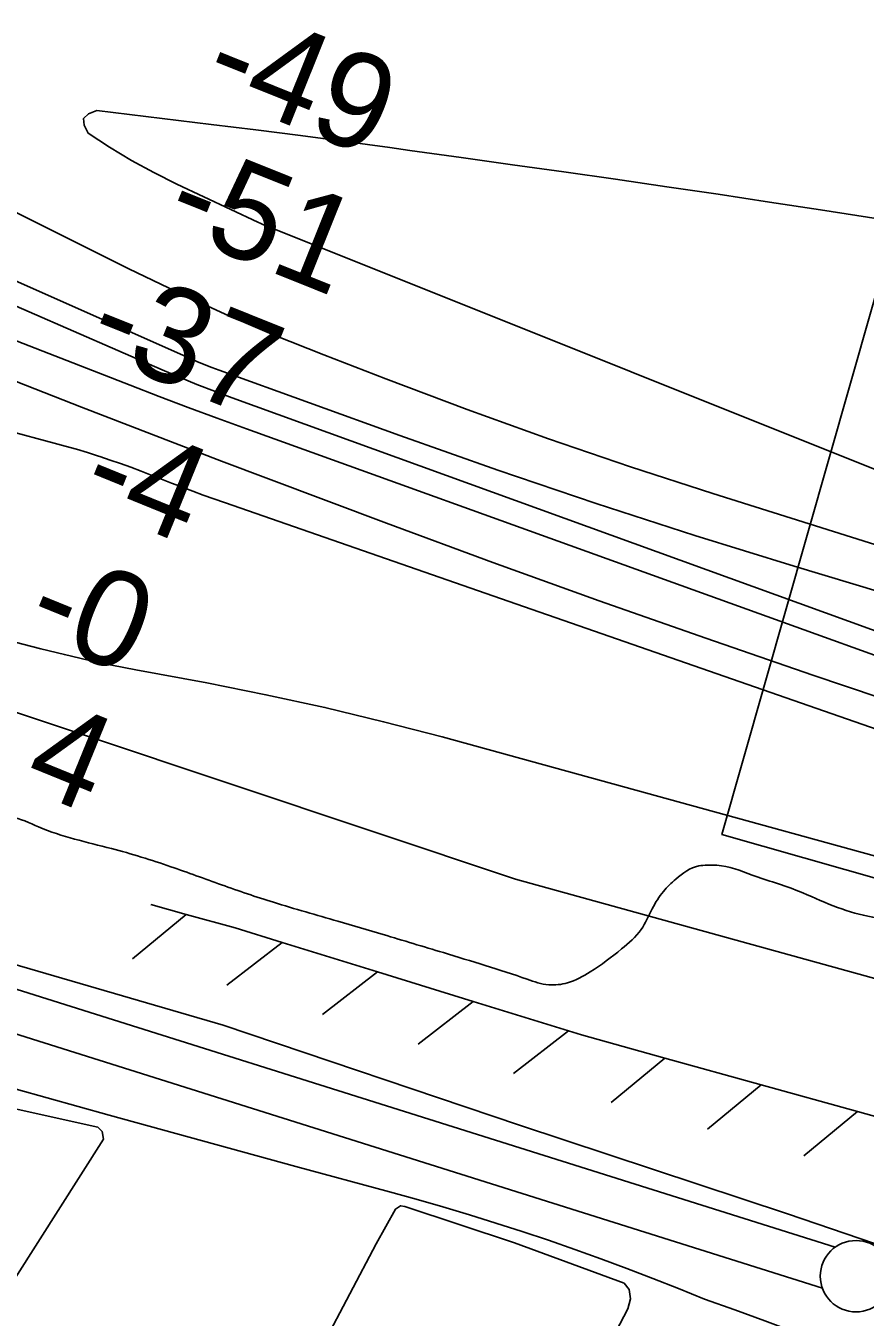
# Model space of a CAD drawing. Extents: x 3855477 to 3893699, y 299188 to 325115.
# Drawn here: x 3867120 to 3867708, y 310603 to 311507 of the extents above; entities that cross this region are included whole.
import ezdxf

# ---------------------------------------------------------------- set-up
doc = ezdxf.new("R2010")
doc.units = 0
for name, color, linetype in [('V-LEVE-TOET', 7, 'Continuous'), ('V-RIVR-EDGE', 7, 'Continuous'), ('V-RIVR-RANG', 7, 'Continuous'), ('V-RRAP-FSHR', 7, 'Continuous'), ('V-RRAP-RVMT', 7, 'Continuous'), ('V-SITE-VEGE', 7, 'Continuous'), ('V-SURV-LINE', 7, 'Continuous'), ('V-TOPO-DPTH', 7, 'Continuous'), ('V-TOPO-MAJR', 7, 'Continuous'), ('V-TOPO-MINR', 7, 'Continuous'), ('V-TOPO-WATR', 7, 'Continuous')]:
    doc.layers.add(name, color=color, linetype=linetype)

msp = doc.modelspace()

# ---------------------------------------------------------------- linework, layer by layer
at = {"layer": 'V-LEVE-TOET'}
for points in [[(3865781.22, 311251.25), (3865918.83, 311165.69), (3865932.53, 311157.13), (3865959.39, 311144.23), (3866026.37, 311126.07), (3866169.98, 311093.23), (3866361.44, 311047.25), (3866522.94, 311004.61), (3866745.54, 310954.08), (3866852.01, 310925.87), (3867039.17, 310870.94), (3867258.02, 310807.25), (3867465.41, 310737.09), (3867653.08, 310674.95), (3867774.99, 310633.36), (3867899.78, 310580.35), (3868068.62, 310497.43), (3868151.02, 310463.49), (3868214.93, 310438.16), (3868244.22, 310428.83), (3868284.91, 310419.37), (3868359.77, 310407.71)], [(3867485.88, 310656.47), (3867467.46, 310662.63), (3867448.97, 310668.59), (3867430.42, 310674.35), (3867411.8, 310679.91), (3867393.13, 310685.27), (3867374.4, 310690.43), (3867308.99, 310708.17), (3867243.63, 310726.09), (3867178.31, 310744.16), (3867113.04, 310762.4), (3867060.91, 310778.31), (3867008.83, 310794.42), (3866956.82, 310810.74), (3866904.88, 310827.25), (3866853, 310843.96), (3866844.41, 310846.98), (3866835.75, 310849.79), (3866827.02, 310852.38), (3866818.22, 310854.73), (3866809.37, 310856.87), (3866800.46, 310858.78), (3866791.51, 310860.46), (3866782.52, 310861.91)], [(3867721.22, 310567.11), (3867700.36, 310575.65), (3867679.43, 310583.99), (3867658.42, 310592.13), (3867637.33, 310600.06), (3867616.16, 310607.79), (3867594.92, 310615.32), (3867576.94, 310622.67), (3867558.88, 310629.82), (3867540.74, 310636.78), (3867522.52, 310643.54), (3867504.24, 310650.1), (3867485.88, 310656.47)]]:
    msp.add_lwpolyline(points, dxfattribs=at)
at = {"layer": 'V-RIVR-EDGE'}
msp.add_spline([(3863207.1, 312832.25), (3863229.9, 312820.54), (3863243.47, 312811.76), (3863252.19, 312800.57), (3863256.05, 312790.36), (3863257.97, 312782.1), (3863257.45, 312769.48), (3863258.42, 312767.05), (3863259.86, 312761.21), (3863272.46, 312751.96), (3863294.77, 312738.3), (3863304.95, 312730.51), (3863319.49, 312720.27), (3863340.83, 312706.14), (3863351.98, 312701.74), (3863367.01, 312691.02), (3863378.16, 312682.74), (3863401.93, 312671.02), (3863427.15, 312656.39), (3863482.42, 312619.34), (3863528.48, 312589.12), (3863577.45, 312559.86), (3863604.12, 312542.31), (3863636.6, 312517.47), (3863649.69, 312508.21), (3863660.36, 312503.81), (3863682.66, 312489.67), (3863711.27, 312471.63), (3863738.91, 312455.54), (3863758.31, 312443.83), (3863780.13, 312431.15), (3863800.49, 312415.08), (3863816.98, 312406.78), (3863839.77, 312392.16), (3863862.07, 312377.53), (3863889.7, 312359.01), (3863936.74, 312330.24), (3863968.73, 312306.85), (3863983.76, 312297.1), (3864001.71, 312287.34), (3864027.41, 312273.68), (3864050.21, 312262.46), (3864086.1, 312242.94), (3864114.24, 312230.73), (3864161.77, 312206.82), (3864218.53, 312183.37), (3864252, 312168.72), (3864285.95, 312149.21), (3864306.8, 312137.5), (3864333.48, 312126.26), (3864359.68, 312113.57), (3864405.27, 312090.64), (3864433.41, 312079.88), (3864480.47, 312059.86), (3864519.76, 312042.76), (3864559.54, 312026.64), (3864597.38, 312010.03), (3864673.54, 311974.88), (3864716.23, 311957.29), (3864748.25, 311942.64), (3864782.21, 311928.47), (3864814.72, 311917.22), (3864837.52, 311908.43), (3864857.41, 311899.15), (3864870.99, 311891.83), (3864889.42, 311885.47), (3864901.55, 311881.07), (3864917.56, 311873.75), (3864943.28, 311863.97), (3864968.02, 311853.23), (3864991.31, 311844.43), (3865007.8, 311838.56), (3865027.21, 311829.77), (3865055.83, 311817.56), (3865074.26, 311810.23), (3865099.49, 311798.03), (3865169.34, 311767.26), (3865206.7, 311751.14), (3865252.77, 311727.23), (3865287.7, 311710.63), (3865320.2, 311696.47), (3865350.76, 311682.79), (3865409.45, 311654), (3865441.46, 311635.95), (3865468.12, 311618.4), (3865502.54, 311593.55), (3865519.03, 311581.85), (3865540.84, 311565.77), (3865562.17, 311550.66), (3865593.2, 311530.68), (3865614.52, 311512.66), (3865636.34, 311497.06), (3865660.58, 311479.52), (3865674.14, 311466.86), (3865694.5, 311450.78), (3865723.59, 311431.29), (3865765.78, 311405.44), (3865794.87, 311386.92), (3865822.5, 311368.39), (3865843.85, 311357.17), (3865860.82, 311347.42), (3865894.77, 311332.28), (3865922.91, 311321.04), (3865957.36, 311306.87), (3865986.95, 311294.17), (3866029.16, 311278.04), (3866067.01, 311265.32), (3866101.46, 311251.64), (3866129.6, 311241.86), (3866147.56, 311237.93), (3866169.4, 311232.04), (3866197.54, 311224.2), (3866231.02, 311212.95), (3866265.48, 311203.15), (3866285.86, 311197.28), (3866331.96, 311184.05), (3866359.13, 311172.81), (3866380.97, 311168.39), (3866393.59, 311165.93), (3866400.87, 311160.57), (3866406.69, 311158.61), (3866430.46, 311150.3), (3866466.37, 311139.04), (3866495.49, 311132.17), (3866528.98, 311121.89), (3866564.41, 311113.06), (3866587.21, 311105.72), (3866615.85, 311098.85), (3866658.07, 311087.09), (3866694.46, 311075.34), (3866714.36, 311068.5), (3866741.53, 311059.2), (3866767.26, 311055.74), (3866784.73, 311052.3), (3866816.28, 311042.02), (3866834.71, 311036.15), (3866869.17, 311024.41), (3866903.13, 311013.15), (3866908.46, 311009.25), (3866908.94, 311004.4), (3866908.93, 311002.45), (3866903.59, 311000.52), (3866900.18, 310996.65), (3866897.73, 310988.88), (3866897.73, 310988.4), (3866901.6, 310984.5), (3866906.94, 310981.09), (3866918.59, 310978.15), (3866929.75, 310976.18), (3866933.64, 310977.14), (3866939.49, 310985.38), (3866939.01, 310987.81), (3866937.55, 310989.76), (3866932.7, 310990.74), (3866923.96, 310991.73), (3866922.51, 310993.68), (3866920.58, 310999.03), (3866921.07, 311001.94), (3866923.99, 311002.9), (3866927.39, 311002.89), (3866930.79, 311002.89), (3866947.29, 310999.93), (3866980.29, 310990.62), (3867010.38, 310980.35), (3867026.39, 310974.48), (3867063.28, 310966.14), (3867093.35, 310953.43), (3867109.38, 310952.91), (3867128.79, 310946.06), (3867179.74, 310930.88), (3867221.47, 310918.15), (3867256.89, 310905.44), (3867293.29, 310893.21), (3867338.42, 310879.98), (3867369.96, 310870.68), (3867412.18, 310857.95), (3867470.89, 310839.35), (3867485.94, 310835.43), (3867499.05, 310836.85), (3867515.1, 310844.58), (3867536.99, 310860.55), (3867550.62, 310874.12), (3867558.43, 310888.67), (3867566.23, 310900.79), (3867574.99, 310909.51), (3867591.04, 310918.7), (3867596.87, 310919.17), (3867603.67, 310919.15), (3867628.42, 310912.29), (3867660.93, 310901.04), (3867685.19, 310890.78), (3867709.45, 310883.44), (3867736.15, 310878.51), (3867759.93, 310872.14), (3867775.94, 310868.22), (3867791.46, 310859.44), (3867808.43, 310849.2), (3867829.29, 310839.43), (3867855.98, 310830.14), (3867883.15, 310819.87), (3867902.07, 310812.54), (3867927.77, 310798.88), (3867944.75, 310788.64), (3867961.24, 310779.86), (3867985.98, 310770.57), (3867999.08, 310765.2), (3868011.21, 310759.83), (3868025.76, 310751.53), (3868036.42, 310744.71), (3868050.98, 310738.84), (3868071.35, 310731.02), (3868087.37, 310727.1), (3868111.65, 310724.61), (3868125.24, 310721.18), (3868147.07, 310712.38), (3868174.73, 310704.06), (3868197.53, 310695.75), (3868214.51, 310689.88), (3868239.25, 310677.19), (3868260.6, 310670.82), (3868284.39, 310666.39), (3868316.91, 310659.51), (3868344.09, 310653.62), (3868376.61, 310646.74), (3868410.11, 310641.32), (3868440.2, 310636.87), (3868468.84, 310632.43), (3868492.15, 310629.46), (3868518.36, 310623.08), (3868536.81, 310623.03), (3868547.5, 310623.49), (3868562.54, 310620.54), (3868580.98, 310615.15), (3868596.52, 310614.14), (3868609.13, 310608.77), (3868621.28, 310608.74), (3868632.93, 310606.77), (3868646.03, 310603.34), (3868659.62, 310598.93), (3868680.48, 310591.6), (3868697.95, 310586.7), (3868708.15, 310587.64), (3868719.32, 310587.62), (3868733.4, 310585.64), (3868758.15, 310579.75), (3868781.45, 310573.87), (3868804.75, 310569.92), (3868819.79, 310566), (3868824.16, 310565.99), (3868832.91, 310567.91), (3868838.74, 310567.9), (3868853.79, 310568.34), (3868866.9, 310566.37), (3868878.06, 310563.91), (3868891.66, 310564.37), (3868904.29, 310564.33), (3868919.83, 310562.84), (3868941.18, 310556.47), (3868965.45, 310550.59), (3869003.79, 310543.69), (3869038.26, 310539.72), (3869049.91, 310537.75), (3869068.35, 310532.36), (3869091.66, 310530.85), (3869110.6, 310529.34), (3869128.56, 310526.39), (3869142.14, 310518.58), (3869157.65, 310506.89), (3869177.03, 310489.84), (3869190.12, 310479.13), (3869202.24, 310469.87), (3869217.27, 310463.03), (3869242.99, 310454.72), (3869275.02, 310445.89), (3869292.98, 310441.48), (3869305.61, 310442.42), (3869320.65, 310438.5), (3869355.6, 310430.64), (3869392, 310421.32), (3869425, 310412.5), (3869458.47, 310398.82), (3869488.06, 310385.15), (3869524.93, 310367.09), (3869555.97, 310351.96), (3869578.28, 310338.79), (3869601.56, 310328.54), (3869624.37, 310322.17), (3869655.92, 310315.77), (3869691.36, 310308.89), (3869727.76, 310299.57), (3869752.51, 310295.14), (3869779.21, 310289.73), (3869816.1, 310283.33), (3869843.77, 310279.37), (3869864.64, 310274.47), (3869888.9, 310264.69), (3869906.36, 310256.88), (3869925.78, 310252.46), (3869942.27, 310244.65), (3869966.04, 310233.42), (3869989.33, 310228.02), (3870019.42, 310219.21), (3870039.33, 310217.21), (3870097.58, 310207.36), (3870123.31, 310204.87), (3870164.57, 310196.51), (3870192.73, 310192.07), (3870226.71, 310187.61), (3870265.07, 310185.09), (3870295.66, 310184.04), (3870321.89, 310184.95), (3870353.46, 310186.33), (3870391.33, 310183.81), (3870439.4, 310181.26), (3870483.59, 310179.69), (3870533.12, 310177.14), (3870576.34, 310177.52), (3870605.97, 310177.93), (3870635.1, 310178.35), (3870679.78, 310176.29), (3870709.4, 310177.68), (3870754.57, 310179.99), (3870836.67, 310189.99), (3870888.15, 310191.32), (3870912.44, 310192.72), (3870946.44, 310195.06), (3870977.53, 310199.35), (3871022.23, 310209.44), (3871049.94, 310218.6), (3871070.83, 310224.86), (3871091.71, 310224.81), (3871110.65, 310223.79), (3871127.64, 310219.86), (3871149.47, 310210.1), (3871180.03, 310195.94), (3871198.46, 310187.64), (3871229.52, 310178.82), (3871247, 310177.32), (3871265.94, 310176.3), (3871287.78, 310173.33), (3871310.6, 310170.85), (3871328.56, 310167.41), (3871341.18, 310165.92), (3871353.81, 310165.4), (3871367.9, 310169.25), (3871397.54, 310175.98), (3871415.03, 310178.36), (3871443.69, 310181.69), (3871467.01, 310183.57), (3871496.64, 310185.93), (3871534.04, 310188.75), (3871547.64, 310190.66), (3871571.93, 310194.48), (3871607.88, 310199.74), (3871648.21, 310206.44), (3871686.11, 310215.08), (3871735.18, 310226.13), (3871771.63, 310234.78), (3871791.05, 310234.74), (3871801.26, 310238.6), (3871824.1, 310243.4), (3871860.54, 310252.05), (3871894.55, 310256.33), (3871929.03, 310257.71), (3871967.4, 310258.58), (3872001.39, 310258.01), (3872037.81, 310256.95), (3872067.43, 310255.42), (3872101.91, 310257.76), (3872149.99, 310258.62), (3872177.19, 310260.49), (3872227.24, 310270.57), (3872274.36, 310278.22), (3872295.74, 310280.11), (3872312.25, 310280.07), (3872321.48, 310280.05), (3872332.65, 310280.5), (3872352.09, 310286.28), (3872372.97, 310287.2), (3872405.99, 310287.61), (3872422.02, 310288.54), (3872452.63, 310292.35), (3872488.1, 310300.03), (3872537.17, 310311.56), (3872583.81, 310317.76), (3872632.87, 310322.5), (3872668.83, 310329.21), (3872731.01, 310339.74), (3872796.12, 310351.23), (3872849.08, 310364.21), (3872896.22, 310376.72), (3872941.91, 310393.61), (3872970.6, 310407.62), (3873015.32, 310426.45), (3873066.38, 310453.03), (3873096.04, 310468.5), (3873133.96, 310485.4), (3873164.6, 310501.84), (3873227.81, 310533.73), (3873273.03, 310558.39), (3873325.55, 310585.94), (3873391.68, 310620.74), (3873435.45, 310646.86), (3873470.95, 310665.22), (3873502.08, 310685.06), (3873530.77, 310699.56), (3873577.92, 310719.35), (3873620.71, 310740.61), (3873650.86, 310754.62), (3873683.44, 310774.45), (3873708.26, 310795.27), (3873753.02, 310827.21), (3873787.58, 310858.21), (3873822.14, 310892.6), (3873850.36, 310914.39), (3873872.25, 310928.42), (3873893.66, 310947.3), (3873917.02, 310966.19), (3873944.27, 310988.94), (3873975.42, 311014.6), (3874011.42, 311043.17), (3874039.17, 311069.32), (3874068.88, 311102.76), (3874102.98, 311145.41), (3874137.56, 311188.06), (3874145.83, 311194.84), (3874157.5, 311200.15), (3874165.27, 311200.62), (3874172.56, 311200.11), (3874181.27, 311186.5), (3874183.22, 311173.88)], degree=3, dxfattribs=at)
at = {"layer": 'V-RRAP-FSHR'}
for p, q in [((3867232.1, 310884.77), (3867194.48, 310853.63)), ((3867299.28, 310865.16), (3867260.71, 310835.22)), ((3867366.16, 310844.49), (3867327.59, 310814.54)), ((3867433.04, 310823.82), (3867394.47, 310793.87)), ((3867499.92, 310803.15), (3867461.34, 310773.2)), ((3867567.29, 310784.15), (3867529.6, 310753.11)), ((3867634.73, 310765.42), (3867597.04, 310734.38)), ((3867702.18, 310746.69), (3867664.49, 310715.64))]:
    msp.add_line(p, q, dxfattribs=at)
for points in [[(3865854.44, 311446.98), (3867462.68, 310909.47), (3868014.07, 310756.85), (3868561.28, 310579.87), (3868891.57, 310484.21), (3869212.01, 310426.81), (3869707.46, 310257.01), (3870239.88, 310178.09), (3870574.79, 310145.51), (3871160.36, 310198.85), (3872092.5, 310231.31)], [(3867232.1, 310884.77), (3867207.29, 310891.59)], [(3867299.28, 310865.16), (3867266.36, 310875.34), (3867232.09, 310884.77)], [(3867366.16, 310844.49), (3867299.28, 310865.16)], [(3867433.04, 310823.82), (3867366.16, 310844.49)], [(3867499.92, 310803.15), (3867433.04, 310823.82)], [(3867567.29, 310784.15), (3867508.95, 310800.35), (3867499.91, 310803.15)], [(3867634.73, 310765.42), (3867567.28, 310784.15)], [(3867702.18, 310746.69), (3867634.73, 310765.42)], [(3867769.52, 310727.59), (3867743.87, 310735.11), (3867702.18, 310746.69)]]:
    msp.add_lwpolyline(points, dxfattribs=at)
at = {"layer": 'V-RRAP-RVMT'}
msp.add_lwpolyline([(3867727.2, 311361.74), (3867607.19, 310940.66), (3867750.75, 310899.8), (3867744.1, 310876.37), (3867886.56, 310835.75), (3867882.19, 310820.72), (3868024.62, 310780.11), (3868022.96, 310774.4), (3868166.47, 310733.5), (3868164.11, 310724.66), (3868308.68, 310686.15), (3868306.72, 310677.1), (3868460.04, 310644.78), (3868464.31, 310665.2), (3868606.67, 310641.59)], dxfattribs=at)
at = {"layer": 'V-SITE-VEGE'}
for points in [[(3866807.95, 310596.45), (3866809.87, 310607.18), (3866808.88, 310625.71), (3866810.38, 310651.96), (3866813.61, 310673.43), (3866822.34, 310706.17), (3866825.5, 310721.07), (3866832.9, 310741.29), (3866843.85, 310759.08), (3866854.77, 310773.89), (3866869.85, 310786.85), (3866891.42, 310793.77), (3866914.16, 310797.1), (3866931.46, 310795.71), (3866982.72, 310787.36), (3867108.3, 310749.5), (3867170.25, 310735.65), (3867173.21, 310732.63), (3867174.34, 310727.24), (3867112.31, 310630.01), (3867000.99, 310451.52)], [(3867273.03, 310478.87), (3867365.21, 310654), (3867378.62, 310678.33), (3867382.23, 310680.68), (3867385.21, 310680.05), (3867461.96, 310654.69), (3867538.68, 310626.34), (3867542.22, 310622.12), (3867543.34, 310615.54), (3867541.46, 310608.39), (3867532.92, 310592.36)]]:
    msp.add_lwpolyline(points, dxfattribs=at)
at = {"layer": 'V-SURV-LINE'}
for points in [[(3866866.86, 310909.93), (3867686.55, 310651.66)], [(3867677.54, 310623.04), (3866857.84, 310881.32)]]:
    msp.add_lwpolyline(points, dxfattribs=at)
msp.add_circle((3867701.11, 310631.34), 25, dxfattribs=at)
at = {"layer": 'V-TOPO-DPTH'}
for points in [[(3866374.7, 311745.52), (3867192.03, 311336.92), (3867225.63, 311320.71), (3867259.52, 311305.15), (3867293.84, 311290.55), (3867328.44, 311276.59), (3867372, 311259.74), (3867428.79, 311238.4), (3867485.84, 311217.79), (3867543.28, 311198.28), (3867600.97, 311179.51), (3868018.92, 311047.95), (3868029.96, 311044.56), (3868041.03, 311041.28), (3868052.14, 311038.16), (3868063.29, 311035.14), (3868149.82, 311012.38), (3868204.3, 310998.26), (3868258.86, 310984.4), (3868313.51, 310970.94), (3868368.22, 310957.75), (3868744.4, 310868.49)], [(3866374.7, 311745.52), (3867192.03, 311336.92), (3867225.63, 311320.71), (3867259.52, 311305.15), (3867293.84, 311290.55), (3867328.44, 311276.59), (3867372, 311259.74), (3867428.79, 311238.4), (3867485.84, 311217.79), (3867543.28, 311198.28), (3867600.97, 311179.51), (3868018.92, 311047.95), (3868029.96, 311044.56), (3868041.03, 311041.28), (3868052.14, 311038.16), (3868063.29, 311035.14), (3868149.82, 311012.38), (3868204.3, 310998.26), (3868258.86, 310984.4), (3868313.51, 310970.94), (3868368.22, 310957.75), (3868744.4, 310868.49)], [(3868660.74, 310826.25), (3868090.26, 310966.3), (3868054.98, 310975.17), (3868019.76, 310984.31), (3867984.65, 310993.84), (3867949.61, 311003.64), (3867914.74, 311013.99), (3867880.03, 311024.83), (3867845.55, 311036.39), (3867811.22, 311048.42), (3867264.22, 311246.59), (3867251.87, 311251.2), (3867239.59, 311255.96), (3867227.4, 311260.96), (3867215.27, 311266.11), (3866252.78, 311686.1)], [(3866252.78, 311686.1), (3867215.27, 311266.11), (3867227.4, 311260.96), (3867239.59, 311255.96), (3867251.87, 311251.2), (3867264.22, 311246.59), (3867811.22, 311048.42), (3867845.55, 311036.39), (3867880.03, 311024.83), (3867914.74, 311013.99), (3867949.61, 311003.64), (3867984.65, 310993.84), (3868019.76, 310984.31), (3868054.98, 310975.17), (3868090.26, 310966.3), (3868660.74, 310826.25)], [(3868560.47, 310881.6), (3868477.83, 310901.96), (3868395.28, 310922.7), (3868312.81, 310943.71), (3868079.85, 311003.61), (3868055.78, 311009.96), (3868031.77, 311016.5), (3868007.84, 311023.33), (3867983.97, 311030.36), (3867657.88, 311128.55), (3867588.37, 311150.11), (3867519.11, 311172.43), (3867450.23, 311195.91), (3867381.61, 311220.14), (3867255.28, 311265.94), (3867250.03, 311267.9), (3867244.81, 311269.94), (3867239.64, 311272.09), (3867234.5, 311274.32), (3867048.92, 311356.86), (3866951.17, 311400.76), (3866853.63, 311445.12), (3866756.41, 311490.17)], [(3868560.47, 310881.6), (3868477.83, 310901.96), (3868395.28, 310922.7), (3868312.81, 310943.71), (3868079.85, 311003.61), (3868055.78, 311009.96), (3868031.77, 311016.5), (3868007.84, 311023.33), (3867983.97, 311030.36), (3867657.88, 311128.55), (3867588.37, 311150.11), (3867519.11, 311172.43), (3867450.23, 311195.91), (3867381.61, 311220.14), (3867255.28, 311265.94), (3867250.03, 311267.9), (3867244.81, 311269.94), (3867239.64, 311272.09), (3867234.5, 311274.32), (3867048.92, 311356.86), (3866951.17, 311400.76), (3866853.63, 311445.12), (3866756.41, 311490.17)], [(3866785.88, 311373.76), (3866828.67, 311359.9), (3866895.29, 311337.68), (3866961.63, 311314.69), (3867027.55, 311290.53), (3867093.2, 311265.6), (3867158.73, 311240.05), (3867191.43, 311227.37), (3867224.16, 311214.77), (3867256.94, 311202.29), (3867289.74, 311189.89), (3867372.43, 311158.82), (3867446.73, 311131.33), (3867521.22, 311104.34), (3867595.98, 311078.12), (3867670.92, 311052.41), (3867974.41, 310950.03)], [(3867974.41, 310950.03), (3867670.92, 311052.41), (3867595.98, 311078.12), (3867521.22, 311104.34), (3867446.73, 311131.33), (3867372.43, 311158.82), (3867289.74, 311189.89), (3867256.94, 311202.29), (3867224.16, 311214.77), (3867191.43, 311227.37), (3867158.73, 311240.05), (3867093.2, 311265.6), (3867027.55, 311290.53), (3866961.63, 311314.69), (3866895.29, 311337.68), (3866828.67, 311359.9), (3866785.88, 311373.76)], [(3866741.72, 311192.83), (3866810.25, 311165.91), (3866879.46, 311140.99), (3866949.67, 311119.06), (3867020.55, 311099.13), (3867130.32, 311070.81), (3867146.86, 311066.72), (3867163.45, 311062.87), (3867180.11, 311059.36), (3867196.82, 311056.08), (3867246.5, 311046.86), (3867287.97, 311038.62), (3867329.28, 311029.68), (3867370.34, 311019.69), (3867411.25, 311009), (3867896.17, 310875.61)]]:
    msp.add_lwpolyline(points, dxfattribs=at)
at = {"layer": 'V-TOPO-MAJR'}
msp.add_lwpolyline([(3867752.57, 311366.35), (3867676.36, 311378.17), (3867640.44, 311383.67), (3867604.51, 311389.1), (3867568.57, 311394.4), (3867532.61, 311399.62), (3867496.63, 311404.75), (3867460.66, 311409.84), (3867424.67, 311414.88), (3867388.68, 311419.88), (3867374.76, 311421.81), (3867343.51, 311426.05), (3867312.25, 311430.19), (3867280.98, 311434.17), (3867249.68, 311438.06), (3867169.54, 311447.81), (3867163.64, 311445.48), (3867160.25, 311442.19), (3867160.62, 311437.49), (3867163.5, 311431.83), (3867178.5, 311422.05), (3867193.8, 311412.78), (3867209.53, 311404.27), (3867225.54, 311396.26), (3867282.31, 311369.6), (3867284.51, 311368.59), (3867288.95, 311366.66), (3867291.19, 311365.74), (3868047.66, 311063.08)], dxfattribs=at)
at = {"layer": 'V-TOPO-MINR'}
for points in [[(3866374.7, 311745.52), (3867192.03, 311336.92), (3867225.63, 311320.71), (3867259.52, 311305.15), (3867293.84, 311290.55), (3867328.44, 311276.59), (3867372, 311259.74), (3867428.79, 311238.4), (3867485.84, 311217.79), (3867543.28, 311198.28), (3867600.97, 311179.51), (3868018.92, 311047.95), (3868029.96, 311044.56), (3868041.03, 311041.28), (3868052.14, 311038.16), (3868063.29, 311035.14), (3868149.82, 311012.38), (3868204.3, 310998.26), (3868258.86, 310984.4), (3868313.51, 310970.94), (3868368.22, 310957.75), (3868744.4, 310868.49)], [(3866252.78, 311686.1), (3867215.27, 311266.11), (3867227.4, 311260.96), (3867239.59, 311255.96), (3867251.87, 311251.2), (3867264.22, 311246.59), (3867811.22, 311048.42), (3867845.55, 311036.39), (3867880.03, 311024.83), (3867914.74, 311013.99), (3867949.61, 311003.64), (3867984.65, 310993.84), (3868019.76, 310984.31), (3868054.98, 310975.17), (3868090.26, 310966.3), (3868660.74, 310826.25)], [(3866756.41, 311490.17), (3866853.63, 311445.12), (3866951.17, 311400.76), (3867048.92, 311356.86), (3867234.5, 311274.32), (3867239.64, 311272.09), (3867244.81, 311269.94), (3867250.03, 311267.9), (3867255.28, 311265.94), (3867381.61, 311220.14), (3867450.23, 311195.91), (3867519.11, 311172.43), (3867588.37, 311150.11), (3867657.88, 311128.55), (3867983.97, 311030.36), (3868007.84, 311023.33), (3868031.77, 311016.5), (3868055.78, 311009.96), (3868079.85, 311003.61), (3868312.81, 310943.71), (3868395.28, 310922.7), (3868477.83, 310901.96), (3868560.47, 310881.6)], [(3866737.07, 311428.95), (3866861.73, 311383.2), (3866985.88, 311336.02), (3867192.89, 311255.32), (3867213.18, 311247.49), (3867233.52, 311239.78), (3867253.91, 311232.21), (3867274.35, 311224.76), (3867831.14, 311023.99), (3867861.1, 311013.35), (3867891.14, 311002.91), (3867921.27, 310992.76), (3867951.47, 310982.81), (3868006.15, 310965.09), (3868009.07, 310964.16), (3868011.99, 310963.25), (3868014.92, 310962.37), (3868017.86, 310961.51), (3868049.39, 310952.43), (3868068.12, 310947.11), (3868086.87, 310941.86), (3868105.65, 310936.73), (3868124.46, 310931.68), (3868722.22, 310773.14)], [(3866785.88, 311373.76), (3866828.67, 311359.9), (3866895.29, 311337.68), (3866961.63, 311314.69), (3867027.55, 311290.53), (3867093.2, 311265.6), (3867158.73, 311240.05), (3867191.43, 311227.37), (3867224.16, 311214.77), (3867256.94, 311202.29), (3867289.74, 311189.89), (3867372.43, 311158.82), (3867446.73, 311131.33), (3867521.22, 311104.34), (3867595.98, 311078.12), (3867670.92, 311052.41), (3867974.41, 310950.03)], [(3866730.95, 311331.41), (3866836.11, 311298.43), (3866942.1, 311267.94), (3867139.63, 311214.91), (3867147.47, 311212.75), (3867155.28, 311210.5), (3867163.06, 311208.15), (3867170.81, 311205.71), (3867171.74, 311205.41), (3867178.99, 311203), (3867186.21, 311200.51), (3867193.38, 311197.88), (3867200.52, 311195.17), (3867207.63, 311192.4), (3867214.75, 311189.63), (3867221.88, 311186.87), (3867229, 311184.12), (3867229.39, 311183.97), (3867236.73, 311181.17), (3867244.08, 311178.43), (3867251.46, 311175.77), (3867258.86, 311173.15), (3867942.81, 310935.39)]]:
    msp.add_lwpolyline(points, dxfattribs=at)
at = {"layer": 'V-TOPO-WATR'}
msp.add_lwpolyline([(3866741.72, 311192.83), (3866810.25, 311165.91), (3866879.46, 311140.99), (3866949.67, 311119.06), (3867020.55, 311099.13), (3867130.32, 311070.81), (3867146.86, 311066.72), (3867163.45, 311062.87), (3867180.11, 311059.36), (3867196.82, 311056.08), (3867246.5, 311046.86), (3867287.97, 311038.62), (3867329.28, 311029.68), (3867370.34, 311019.69), (3867411.25, 311009), (3867896.17, 310875.61)], dxfattribs=at)

# ---------------------------------------------------------------- texts
at = {"layer": 'V-RIVR-RANG'}
for s, rotation, p in [('-49', 338.11097, (3867241.2, 311462.7)), ('-51', 338.11097, (3867214.46, 311365.67)), ('-37', 338.11097, (3867160.06, 311279.76)), ('-4', 337.82833, (3867155.53, 311174.07)), ('-0', 337.82833, (3867117.05, 311081.77)), ('0.4', 337.82833, (3867046.8, 311002.41))]:
    msp.add_text(s, height=67, rotation=rotation, dxfattribs=at).set_placement(p)

doc.saveas('drawing.dxf')
